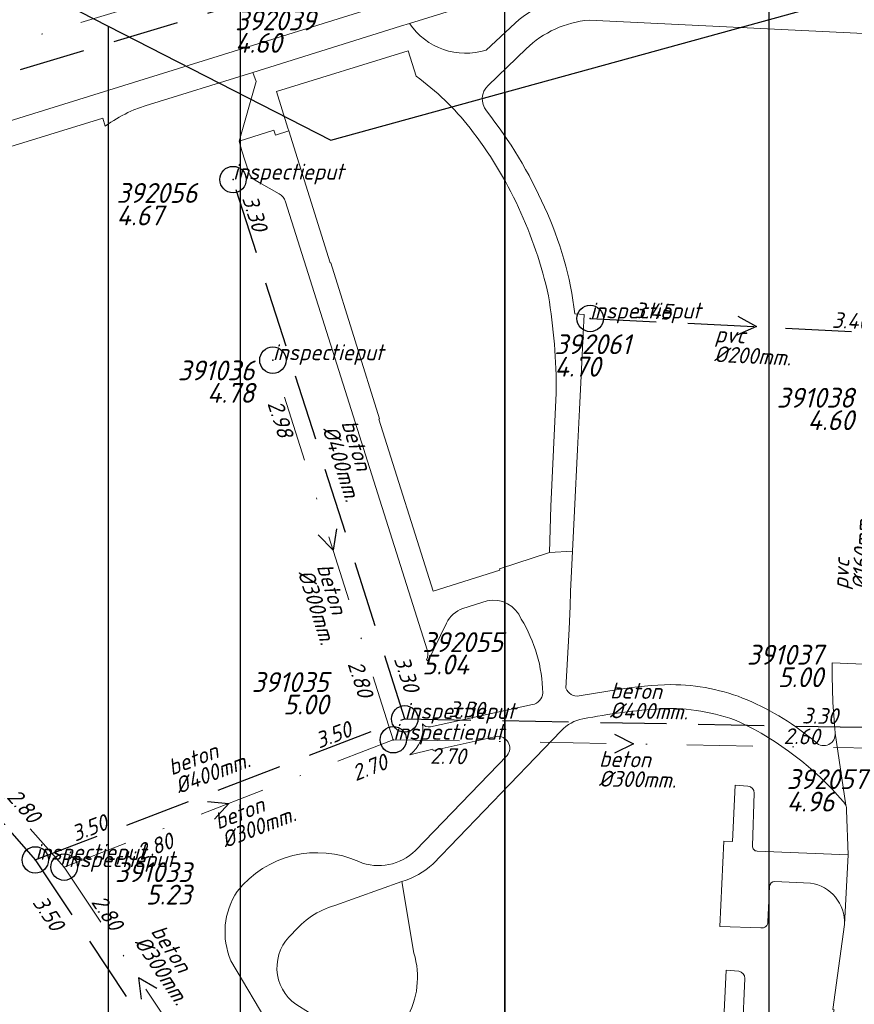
# Model space of a CAD drawing. Extents: x 148869 to 161638, y 453607 to 469810.
# Tile 340 of 656: x 155421 to 155484, y 461841 to 461916. Entities that reach past the tile are written whole.
import ezdxf
from ezdxf.enums import TextEntityAlignment as Align

# ---------------------------------------------------------------- set-up
doc = ezdxf.new("R2010")
doc.units = 0
doc.header["$PDMODE"] = 32
doc.header["$PDSIZE"] = 2
doc.linetypes.add('RI-HWA', pattern=[7.4, 5, -2.4])
doc.linetypes.add('RI-VWA', pattern=[11, 5, -3, 0, -3])
doc.layers.get('0').update_dxf_attribs({"linetype": 'CONTINUOUS'})
doc.layers.get('DEFPOINTS').update_dxf_attribs({"linetype": 'CONTINUOUS'})
for name, color, linetype in [('2022 hatch', 10, 'CONTINUOUS'), ('2024', 160, 'CONTINUOUS'), ('2024 hatch', 160, 'CONTINUOUS'), ('B-OI-RI-BOB-T18-niet meenemen', 252, 'CONTINUOUS'), ('B-OI-RI-DIAMETER-T18-niet meenemen', 252, 'CONTINUOUS'), ('B-OI-RI-HWA-PUTDEKSELHOOGTE-T25-niet meenemen', 252, 'CONTINUOUS'), ('B-OI-RI-HWA-PUTNUMMER-T25-niet meenemen', 252, 'CONTINUOUS'), ('B-OI-RI-HWA_TRANSPORTLEIDING-G-niet meenemen', 252, 'RI-HWA'), ('B-OI-RI-MATERIAAL-T18-niet meenemen', 252, 'CONTINUOUS'), ('B-OI-RI-STROOMRICHTING-S-niet meenemen', 252, 'CONTINUOUS'), ('B-OI-RI-VWA_PUTDEKSELHOOGTE-T25-niet meenemen', 252, 'CONTINUOUS'), ('gs dwa', 252, 'CONTINUOUS'), ('gs rwa', 252, 'CONTINUOUS')]:
    doc.layers.add(name, color=color, linetype=linetype)
for name, color, linetype, lineweight in [('B-OI-RI-VWA_TRANSPORTLEIDING-G-niet meenemen', 252, 'RI-VWA', 18), ('B-RO-VH-VERHARDING_ASFALT-GV', 251, 'CONTINUOUS', 18), ('B-RO-VH-VERHARDING_STRAATBAKSTEEN-GV', 251, 'CONTINUOUS', 18), ('B-RO-VH-VERHARDING_TEGEL_RUBBER-GV', 251, 'CONTINUOUS', 18)]:
    doc.layers.add(name, color=color, linetype=linetype, lineweight=lineweight)
doc.styles.add('iso15', font='ISO.shx', dxfattribs={"oblique": 15})
doc.styles.add('NLCS-ISO-M500-T18_CURSIEF', font='NLCS-ISO.ttf', dxfattribs={"oblique": 15, "height": 0.9})
doc.styles.add('NLCS-ISO-M750_CURSIEF', font='NLCS-ISO.ttf', dxfattribs={"oblique": 15})

# ---------------------------------------------------------------- blocks, each defined once
blk = doc.blocks.new('ACMAP_ANN_TEMPLATE_type knoop')
at = {"layer": 'DEFPOINTS', "style": 'NLCS-ISO-M500-T18_CURSIEF', "oblique": 15}
blk.add_attdef('type_knoop', (0, 0), '', height=1.2, dxfattribs=at)
blk = doc.blocks.new('ACMAP_ANN_TEMPLATE_diam')
at = {"color": 0, "linetype": 'ByBlock', "style": 'iso15', "oblique": 15}
blk.add_attdef('diam', (0.5, -1.3), '', height=1.2, dxfattribs=at)
blk = doc.blocks.new('ACMAP_ANN_TEMPLATE_mat')
at = {"color": 0, "linetype": 'ByBlock', "style": 'iso15', "oblique": 15}
blk.add_attdef('mat', (0.5, 0.2), '', height=1.2, dxfattribs=at)
blk = doc.blocks.new('ACMAP_ANN_TEMPLATE_nap-l')
at = {"color": 0, "linetype": 'ByBlock', "style": 'iso15', "oblique": 15}
blk.add_attdef('nap-l', (3.3, 0.2), '', height=1.2, dxfattribs=at)
blk = doc.blocks.new('ACMAP_ANN_TEMPLATE_nap-r')
at = {"color": 0, "linetype": 'ByBlock', "style": 'iso15', "oblique": 15}
blk.add_attdef('nap-r', text='', height=1.2, dxfattribs=at).set_placement((-4.1, 0.2), align=Align.RIGHT)
blk = doc.blocks.new('ACMAP_ANN_TEMPLATE_puth-dwa')
at = {"color": 0, "linetype": 'ByBlock', "style": 'iso15', "oblique": 15}
blk.add_attdef('puth-dwa', text='', height=1.5, dxfattribs=at).set_placement((2.7, 1), align=Align.RIGHT)
blk = doc.blocks.new('ACMAP_ANN_TEMPLATE_putnr-dwa')
at = {"color": 0, "linetype": 'ByBlock', "style": 'iso15', "oblique": 15}
blk.add_attdef('putnr-dwa', text='', height=1.5, dxfattribs=at).set_placement((2.7, 2.7), align=Align.RIGHT)
blk = doc.blocks.new('ACMAP_ANN_TEMPLATE_puth-rwa')
at = {"color": 0, "linetype": 'ByBlock', "style": 'iso15', "oblique": 15}
blk.add_attdef('puth-rwa', (-2.7, -4.4), '', height=1.5, dxfattribs=at)
blk = doc.blocks.new('ACMAP_ANN_TEMPLATE_putnr-rwa')
at = {"color": 0, "linetype": 'ByBlock', "style": 'iso15', "oblique": 15}
blk.add_attdef('putnr-rwa', (-2.7, -2.7), '', height=1.5, dxfattribs=at)

msp = doc.modelspace()

# ---------------------------------------------------------------- hatches: boundary and pattern name
at = {"layer": '2022 hatch'}
h = msp.add_hatch(dxfattribs=at)
h.set_pattern_fill('ANSI31', color=256, scale=19.992, angle=45)
h.set_pattern_definition([(90, (0, 0), (-19.992, 0), [])])
h.paths.add_polyline_path([(155957.388, 462199.724), (155824.598, 462339.47), (155809.402, 462364.77), (155712.061, 462492.349), (155741.324, 462534.936), (155724.447, 462653.497), (155647.562, 462844.836), (155571.032, 462835.784), (155539.498, 462940.928), (155214.406, 462860.043), (154975.035, 462800.215), (154771.747, 462639.509), (154795.059, 462617.836), (154687.68, 462525.32), (154739.275, 462359.608), (154777.217, 462294.152), (154815.258, 462238.263), (154900.318, 462169.47), (154928.549, 462144.027), (154992.389, 461993.67), (155064.085, 461959.845), (155069.754, 461944.783), (155080.623, 461929.02), (155099.543, 461841.435), (155124.54, 461788.653), (155176.213, 461747.526), (155253.101, 461670.144), (155301.179, 461625.416), (155386.96, 461536.3), (155426.743, 461562.755), (155670.404, 461472.539), (155778.97, 461514.91), (155823.821, 461578.908), (155914.942, 461739.532), (155884.36, 461781.396), (155900.671, 461812.327), (155940.194, 461941.246), (155946.895, 461971.718), (155993.497, 462030.178), (155993.118, 462149.221)])
at = {"layer": '2024 hatch'}
h = msp.add_hatch(dxfattribs=at)
h.set_pattern_fill('ANSI31', color=256, scale=29.988, angle=45)
h.set_pattern_definition([(90, (0, 0), (-29.988, 0), [])])
h.paths.add_polyline_path([(154831.694, 462220.786), (155444.64, 461906.596), (155731.699, 461985.627), (155857.303, 461818.438), (156014.781, 461601.834), (156060.402, 461536.419), (156081.902, 461465.462), (156157.242, 461082.374), (155797.145, 460855.732), (155567.09, 461168.914), (155534.07, 461230.342), (155509.317, 461273.713), (155475.227, 461315.96), (155413.292, 461389.046)])

# ---------------------------------------------------------------- linework, layer by layer
at = {"layer": '2024', "flags": 128}
msp.add_lwpolyline([(154831.694, 462220.786), (155444.64, 461906.596), (155731.699, 461985.627), (155857.303, 461818.438), (156014.781, 461601.834), (156060.402, 461536.419), (156081.902, 461465.462), (156157.242, 461082.374), (155797.145, 460855.732), (155567.09, 461168.914), (155534.07, 461230.342), (155509.317, 461273.713), (155475.227, 461315.96), (155413.292, 461389.046)], close=True, dxfattribs=at)
at = {"layer": 'B-OI-RI-HWA_TRANSPORTLEIDING-G-niet meenemen'}
for p, q in [((155440.1, 461917.6), (155350.56, 461890.74)), ((155450.225, 461862.804), (155437.241, 461903.605)), ((155464.25, 461893.098), (155489.388, 461891.856)), ((155409.681, 461866.463), (155422.289, 461852.134)), ((155422.289, 461852.134), (155450.225, 461862.804)), ((155450.225, 461862.804), (155487.084, 461862.131)), ((155422.289, 461852.134), (155439.126, 461826.835))]:
    msp.add_line(p, q, dxfattribs=at)
at = {"layer": 'B-OI-RI-STROOMRICHTING-S-niet meenemen'}
for points in [[(155475.42, 461893.27), (155476.82, 461892.48), (155475.35, 461891.83)], [(155445.06, 461877.17), (155444.81, 461875.58), (155443.69, 461876.74)], [(155466.1, 461861.65), (155467.53, 461860.91), (155466.08, 461860.21)], [(155435.31, 461856.56), (155436.92, 461856.41), (155435.83, 461855.21)], [(155431.48, 461842.4), (155430.08, 461843.2), (155430.29, 461841.6)]]:
    msp.add_lwpolyline(points, dxfattribs=at)
at = {"layer": 'B-OI-RI-VWA_TRANSPORTLEIDING-G-niet meenemen'}
for p, q in [((155351.32, 461893.12), (155437.7, 461919.1)), ((155449.362, 461861.225), (155440.256, 461889.943)), ((155392.445, 461887.694), (155424.471, 461851.587)), ((155424.471, 461851.587), (155449.362, 461861.225)), ((155449.362, 461861.225), (155485.699, 461860.585)), ((155424.471, 461851.587), (155435.696, 461834.812))]:
    msp.add_line(p, q, dxfattribs=at)
at = {"layer": 'B-RO-VH-VERHARDING_ASFALT-GV', "flags": 128}
for points in [[(155479.141, 461926.238), (155448.192, 461916.708), (155413.482, 461905.906), (155409.521, 461904.686)], [(155409.521, 461904.686), (155413.482, 461905.906), (155448.192, 461916.708), (155479.141, 461926.238)], [(155429.746, 461908.878), (155430.593, 461909.191), (155438.74, 461911.719), (155449.91, 461915.215), (155450.58, 461915.426), (155477.233, 461923.687)], [(155411.672, 461903.399), (155427.39, 461908.256), (155427.581, 461907.64), (155428.009, 461907.941)]]:
    msp.add_lwpolyline(points, dxfattribs=at)
at = {"layer": 'B-RO-VH-VERHARDING_ASFALT-GV'}
msp.add_lwpolyline([(155428.009, 461907.941, -0.042416), (155429.746, 461908.878)], format="xyb", dxfattribs=at)
at = {"layer": 'B-RO-VH-VERHARDING_STRAATBAKSTEEN-GV'}
for points in [[(155464.333, 461917.693, 0.174968), (155458.574, 461915.453)], [(155459.412, 461913.502, -0.172261), (155464.171, 461915.67)], [(155456.383, 461913.398, -0.331171), (155450.58, 461915.426)], [(155451.088, 461911.436, -0.069278), (155455.165, 461907.502)], [(155456.398, 461908.8, -0.379981), (155456.526, 461910.737)], [(155460.795, 461901.521, 0.064736), (155456.398, 461908.8)], [(155455.165, 461907.502, -0.111655), (155461.087, 461894.821)], [(155438.437, 461904.145, 0.177075), (155438.913, 461903.559)], [(155440.721, 461902.53, -0.203672), (155441.218, 461901.927)], [(155463.083, 461893.445, 0.080775), (155460.795, 461901.521)], [(155461.087, 461894.821, -0.04316), (155461.689, 461887.453)], [(155456.453, 461871.736, -0.366129), (155459.039, 461870.353)], [(155453.391, 461870.05, -0.197944), (155454.619, 461871.161)], [(155459.039, 461870.353, -0.135234), (155460.659, 461864.765)], [(155451.931, 461868.035, -0.194371), (155451.873, 461867.263)], [(155482.554, 461867.043, 0.024872), (155482.776, 461861.735)], [(155463.414, 461864.539, -0.360627), (155462.422, 461865.117)], [(155470.361, 461865.393, 0.036359), (155466.374, 461865.024)], [(155476.125, 461864.244, 0.097668), (155470.361, 461865.393)], [(155460.659, 461864.765, -0.336993), (155459.899, 461863.881)], [(155481.315, 461861.037, 0.073911), (155476.125, 461864.244)], [(155463.704, 461862.808, -0.031125), (155469.648, 461863.577)], [(155469.648, 461863.577, -0.104064), (155475.512, 461862.591)], [(155462.067, 461861.893, -0.171639), (155463.704, 461862.808)], [(155451.571, 461862.433, -0.283407), (155450.609, 461860.091)], [(155452.163, 461862.209, -0.33099), (155451.571, 461862.433)], [(155475.512, 461862.591, -0.104121), (155483.381, 461856.554)], [(155457.143, 461861.476, -0.68242), (155457.97, 461860.035)], [(155482.776, 461861.735, -0.714639), (155481.315, 461861.037)], [(155476.66, 461857.183, 0.412826), (155476.175, 461857.713)], [(155483.381, 461856.554, -0.107468), (155483.58, 461856.28)], [(155483.58, 461856.28, -0.120919), (155483.647, 461855.908)], [(155476.883, 461852.802, -0.443377), (155476.525, 461853.195)], [(155446.765, 461852.002, 0.344048), (155437.56, 461849.749)], [(155451.028, 461852.845, -0.303728), (155446.765, 461852.002)], [(155450.007, 461850.508, 0.115016), (155452.362, 461851.823)], [(155477.816, 461850.131, -0.413696), (155478.213, 461850.498)], [(155480.902, 461850.385, -0.384416), (155483.492, 461847.247)], [(155437.56, 461849.749, 0.254916), (155437.086, 461844.508)], [(155441.744, 461846.562, -0.155742), (155444.932, 461848.676)], [(155477.159, 461846.985, 0.450193), (155477.69, 461847.458)], [(155442.001, 461841.208, -0.488424), (155441.744, 461846.562)], [(155475.955, 461843.152, 0.397579), (155475.486, 461843.709)]]:
    msp.add_lwpolyline(points, format="xyb", dxfattribs=at)
at = {"layer": 'B-RO-VH-VERHARDING_STRAATBAKSTEEN-GV', "flags": 128}
for points in [[(155464.171, 461915.67), (155492.198, 461914.298), (155492.1, 461912.301), (155491.885, 461907.906), (155492.884, 461907.857)], [(155450.58, 461915.426), (155449.91, 461915.215), (155438.74, 461911.719), (155438.984, 461911.019), (155437.698, 461906.516), (155440.336, 461907.351), (155440.453, 461906.969), (155441.46, 461907.284), (155441.393, 461907.496), (155440.525, 461910.273), (155450.493, 461913.343), (155451.088, 461911.436)], [(155458.574, 461915.453), (155456.383, 461913.398)], [(155456.526, 461910.737), (155459.412, 461913.502)], [(155462.756, 461872.449), (155462.907, 461875.492), (155461.175, 461875.391), (155457.389, 461874.15), (155457.416, 461874.063), (155452.373, 461872.472), (155448.259, 461885.473), (155448.328, 461885.495), (155444.633, 461897.32), (155444.578, 461897.303), (155441.46, 461907.284), (155440.453, 461906.969), (155440.336, 461907.351), (155437.698, 461906.516), (155437.914, 461905.785), (155438.437, 461904.145)], [(155438.913, 461903.559), (155439.21, 461903.39), (155440.721, 461902.53)], [(155441.218, 461901.927), (155451.931, 461868.035)], [(155463.058, 461878.535), (155463.286, 461883.178), (155463.438, 461886.22), (155463.591, 461889.261), (155463.724, 461891.927), (155463.798, 461893.411), (155463.083, 461893.445)], [(155461.689, 461887.453), (155461.271, 461878.888), (155461.175, 461875.391), (155462.907, 461875.492), (155463.058, 461878.535)], [(155462.422, 461865.117), (155462.658, 461869.595), (155462.731, 461871.326), (155462.756, 461872.449)], [(155454.619, 461871.161), (155456.453, 461871.736)], [(155451.873, 461867.263), (155451.994, 461867.204), (155453.391, 461870.05)], [(155488.631, 461866.793), (155488.531, 461866.797), (155482.554, 461867.043)], [(155466.374, 461865.024), (155463.414, 461864.539)], [(155459.899, 461863.881), (155452.163, 461862.209)], [(155452.362, 461851.823), (155462.067, 461861.893)], [(155450.609, 461860.091), (155452.342, 461860.517), (155452.366, 461860.419), (155457.143, 461861.476)], [(155483.58, 461856.28), (155482.776, 461861.735)], [(155482.776, 461861.735), (155483.58, 461856.28)], [(155457.97, 461860.035), (155451.028, 461852.845)], [(155476.175, 461857.713), (155475.206, 461857.78), (155475.005, 461853.527), (155474.356, 461853.558), (155474.051, 461847.102), (155477.159, 461846.985)], [(155476.525, 461853.195), (155476.66, 461857.183)], [(155483.647, 461855.908), (155483.76, 461852.529), (155483.492, 461847.247), (155482.596, 461840.815), (155482.695, 461840.801), (155480.568, 461832.926), (155480.476, 461832.965), (155478.383, 461828.085), (155477.636, 461826.222), (155477.728, 461826.184), (155475.531, 461818.131), (155475.432, 461818.146), (155474.457, 461811.6)], [(155483.492, 461847.247), (155483.76, 461852.529), (155476.883, 461852.802)], [(155444.932, 461848.676), (155450.007, 461850.508)], [(155477.69, 461847.458), (155477.816, 461850.131)], [(155478.213, 461850.498), (155480.902, 461850.385)], [(155437.086, 461844.508), (155440.133, 461839.349)], [(155475.486, 461843.709), (155474.532, 461843.789), (155474.333, 461839.573), (155473.677, 461839.605), (155473.373, 461833.169), (155476.452, 461832.99)], [(155475.77, 461839.174), (155475.955, 461843.152)], [(155444.046, 461839.916), (155442.001, 461841.208)]]:
    msp.add_lwpolyline(points, dxfattribs=at)
at = {"layer": 'B-RO-VH-VERHARDING_TEGEL_RUBBER-GV', "flags": 128}
for points in [[(155450.919, 461845.077), (155450.007, 461850.508), (155444.932, 461848.676)], [(155442.001, 461841.208), (155444.046, 461839.916)]]:
    msp.add_lwpolyline(points, dxfattribs=at)
at = {"layer": 'B-RO-VH-VERHARDING_TEGEL_RUBBER-GV'}
for points in [[(155444.932, 461848.676, 0.155742), (155441.744, 461846.562)], [(155441.744, 461846.562, 0.488424), (155442.001, 461841.208)], [(155446.303, 461837.138, 0.436079), (155450.919, 461845.077)]]:
    msp.add_lwpolyline(points, format="xyb", dxfattribs=at)
at = {"layer": 'gs dwa'}
for p in [(155440.256, 461889.943), (155449.362, 461861.225), (155424.471, 461851.587)]:
    msp.add_point(p, dxfattribs=at)
at = {"layer": 'gs rwa'}
for p in [(155437.241, 461903.605), (155464.25, 461893.098), (155450.225, 461862.804), (155422.289, 461852.134)]:
    msp.add_point(p, dxfattribs=at)

# ---------------------------------------------------------------- block references
at = {"layer": 'B-OI-RI-BOB-T18-niet meenemen'}
ref = msp.add_blockref('ACMAP_ANN_TEMPLATE_nap-r', (155439.792, 461895.622), dxfattribs=dict(at, rotation=287.6525006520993))
ref.add_attrib('nap-r', '3.30', dxfattribs={"layer": '0', "color": 0, "linetype": 'ByBlock', "height": 1.2, "rotation": 287.6525, "style": 'NLCS-ISO-M750_CURSIEF', "oblique": 15}).set_placement((155438.74, 461899.59), align=Align.RIGHT)
ref = msp.add_blockref('ACMAP_ANN_TEMPLATE_nap-l', (155464.25, 461893.098), dxfattribs=dict(at, rotation=357.1714719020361))
ref.add_attrib('nap-l', '3.45', (155467.556, 461893.135), dxfattribs={"layer": '0', "color": 0, "linetype": 'ByBlock', "height": 1.2, "rotation": 357.17147, "style": 'NLCS-ISO-M750_CURSIEF', "oblique": 15})
ref = msp.add_blockref('ACMAP_ANN_TEMPLATE_nap-r', (155489.388, 461891.856), dxfattribs=dict(at, rotation=357.1714719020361))
ref.add_attrib('nap-r', '3.40', dxfattribs={"layer": '0', "color": 0, "linetype": 'ByBlock', "height": 1.2, "rotation": 357.17147, "style": 'NLCS-ISO-M750_CURSIEF', "oblique": 15}).set_placement((155485.303, 461892.258), align=Align.RIGHT)
ref = msp.add_blockref('ACMAP_ANN_TEMPLATE_nap-r', (155441.733, 461880.015), dxfattribs=dict(at, rotation=287.5929551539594))
ref.add_attrib('nap-r', '2.98', dxfattribs={"layer": '0', "color": 0, "linetype": 'ByBlock', "height": 1.2, "rotation": 287.59296, "style": 'NLCS-ISO-M750_CURSIEF', "oblique": 15}).set_placement((155440.684, 461883.984), align=Align.RIGHT)
ref = msp.add_blockref('ACMAP_ANN_TEMPLATE_nap-l', (155444.709, 461870.051), dxfattribs=dict(at, rotation=287.5929551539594))
ref.add_attrib('nap-l', '2.80', (155445.897, 461866.965), dxfattribs={"layer": '0', "color": 0, "linetype": 'ByBlock', "height": 1.2, "rotation": 287.59296, "style": 'NLCS-ISO-M750_CURSIEF', "oblique": 15})
ref = msp.add_blockref('ACMAP_ANN_TEMPLATE_nap-l', (155448.202, 461870.417), dxfattribs=dict(at, rotation=287.6525006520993))
ref.add_attrib('nap-l', '3.30', (155449.393, 461867.333), dxfattribs={"layer": '0', "color": 0, "linetype": 'ByBlock', "height": 1.2, "rotation": 287.6525, "style": 'NLCS-ISO-M750_CURSIEF', "oblique": 15})
ref = msp.add_blockref('ACMAP_ANN_TEMPLATE_nap-l', (155450.225, 461862.804), dxfattribs=dict(at, rotation=358.9539657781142))
ref.add_attrib('nap-l', '3.30', (155453.528, 461862.944), dxfattribs={"layer": '0', "color": 0, "linetype": 'ByBlock', "height": 1.2, "rotation": 358.95397, "style": 'NLCS-ISO-M750_CURSIEF', "oblique": 15})
ref = msp.add_blockref('ACMAP_ANN_TEMPLATE_nap-r', (155487.084, 461862.131), dxfattribs=dict(at, rotation=358.9539657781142))
ref.add_attrib('nap-r', '3.30', dxfattribs={"layer": '0', "color": 0, "linetype": 'ByBlock', "height": 1.2, "rotation": 358.95397, "style": 'NLCS-ISO-M750_CURSIEF', "oblique": 15}).set_placement((155482.988, 461862.406), align=Align.RIGHT)
ref = msp.add_blockref('ACMAP_ANN_TEMPLATE_nap-r', (155450.225, 461862.804), dxfattribs=dict(at, rotation=20.9040790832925))
ref.add_attrib('nap-r', '3.50', dxfattribs={"layer": '0', "color": 0, "linetype": 'ByBlock', "height": 1.2, "rotation": 20.90408, "style": 'NLCS-ISO-M750_CURSIEF', "oblique": 15}).set_placement((155446.324, 461861.528), align=Align.RIGHT)
ref = msp.add_blockref('ACMAP_ANN_TEMPLATE_nap-r', (155485.699, 461860.585), dxfattribs=dict(at, rotation=358.9909594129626))
ref.add_attrib('nap-r', '2.60', dxfattribs={"layer": '0', "color": 0, "linetype": 'ByBlock', "height": 1.2, "rotation": 358.99096, "style": 'NLCS-ISO-M750_CURSIEF', "oblique": 15}).set_placement((155481.603, 461860.857), align=Align.RIGHT)
ref = msp.add_blockref('ACMAP_ANN_TEMPLATE_nap-l', (155448.832, 461859.27), dxfattribs=dict(at, rotation=358.9909594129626))
ref.add_attrib('nap-l', '2.70', (155452.135, 461859.412), dxfattribs={"layer": '0', "color": 0, "linetype": 'ByBlock', "height": 1.2, "rotation": 358.99096, "style": 'NLCS-ISO-M750_CURSIEF', "oblique": 15})
ref = msp.add_blockref('ACMAP_ANN_TEMPLATE_nap-r', (155452.936, 461860.349), dxfattribs=dict(at, rotation=21.16681325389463))
ref.add_attrib('nap-r', '2.70', dxfattribs={"layer": '0', "color": 0, "linetype": 'ByBlock', "height": 1.2, "rotation": 21.16681, "style": 'NLCS-ISO-M750_CURSIEF', "oblique": 15}).set_placement((155449.04, 461859.055), align=Align.RIGHT)
ref = msp.add_blockref('ACMAP_ANN_TEMPLATE_nap-r', (155424.471, 461851.587), dxfattribs=dict(at, rotation=311.5722183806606))
ref.add_attrib('nap-r', '2.80', dxfattribs={"layer": '0', "color": 0, "linetype": 'ByBlock', "height": 1.2, "rotation": 311.57222, "style": 'NLCS-ISO-M750_CURSIEF', "oblique": 15}).set_placement((155421.9, 461854.787), align=Align.RIGHT)
ref = msp.add_blockref('ACMAP_ANN_TEMPLATE_nap-l', (155422.289, 461852.134), dxfattribs=dict(at, rotation=20.9040790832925))
ref.add_attrib('nap-l', '3.50', (155425.3, 461853.498), dxfattribs={"layer": '0', "color": 0, "linetype": 'ByBlock', "height": 1.2, "rotation": 20.90408, "style": 'NLCS-ISO-M750_CURSIEF', "oblique": 15})
ref = msp.add_blockref('ACMAP_ANN_TEMPLATE_nap-l', (155427.263, 461850.713), dxfattribs=dict(at, rotation=21.16681325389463))
ref.add_attrib('nap-l', '2.80', (155430.268, 461852.091), dxfattribs={"layer": '0', "color": 0, "linetype": 'ByBlock', "height": 1.2, "rotation": 21.16681, "style": 'NLCS-ISO-M750_CURSIEF', "oblique": 15})
ref = msp.add_blockref('ACMAP_ANN_TEMPLATE_nap-l', (155420.028, 461851.569), dxfattribs=dict(at, rotation=303.6445743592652))
ref.add_attrib('nap-l', '3.50', (155422.023, 461848.933), dxfattribs={"layer": '0', "color": 0, "linetype": 'ByBlock', "height": 1.2, "rotation": 303.64457, "style": 'NLCS-ISO-M750_CURSIEF', "oblique": 15})
ref = msp.add_blockref('ACMAP_ANN_TEMPLATE_nap-l', (155424.471, 461851.587), dxfattribs=dict(at, rotation=303.7884799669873))
ref.add_attrib('nap-l', '2.80', (155426.472, 461848.956), dxfattribs={"layer": '0', "color": 0, "linetype": 'ByBlock', "height": 1.2, "rotation": 303.78848, "style": 'NLCS-ISO-M750_CURSIEF', "oblique": 15})
at = {"layer": 'B-OI-RI-DIAMETER-T18-niet meenemen'}
ref = msp.add_blockref('ACMAP_ANN_TEMPLATE_diam', (155473.162, 461891.141), dxfattribs=dict(at, rotation=357.1714719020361))
ref.add_attrib('diam', '%%c200mm.', (155473.598, 461889.818), dxfattribs={"layer": '0', "color": 0, "linetype": 'ByBlock', "height": 1.2, "rotation": 357.17147, "style": 'NLCS-ISO-M750_CURSIEF', "oblique": 15})
ref = msp.add_blockref('ACMAP_ANN_TEMPLATE_diam', (155445.076, 461885.619), dxfattribs=dict(at, rotation=287.6525006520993))
ref.add_attrib('diam', '%%c400mm.', (155443.989, 461884.749), dxfattribs={"layer": '0', "color": 0, "linetype": 'ByBlock', "height": 1.2, "rotation": 287.6525, "style": 'NLCS-ISO-M750_CURSIEF', "oblique": 15})
ref = msp.add_blockref('ACMAP_ANN_TEMPLATE_diam', (155483.935, 461872.076), dxfattribs=dict(at, rotation=87.29515798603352))
ref.add_attrib('diam', '%%c160mm.', (155485.257, 461872.514), dxfattribs={"layer": '0', "color": 0, "linetype": 'ByBlock', "height": 1.2, "rotation": 87.29516, "style": 'NLCS-ISO-M750_CURSIEF', "oblique": 15})
ref = msp.add_blockref('ACMAP_ANN_TEMPLATE_diam', (155443.219, 461874.748), dxfattribs=dict(at, rotation=287.5929551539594))
ref.add_attrib('diam', '%%c300mm.', (155442.13, 461873.878), dxfattribs={"layer": '0', "color": 0, "linetype": 'ByBlock', "height": 1.2, "rotation": 287.59296, "style": 'NLCS-ISO-M750_CURSIEF', "oblique": 15})
ref = msp.add_blockref('ACMAP_ANN_TEMPLATE_diam', (155465.249, 461864.169), dxfattribs=dict(at, rotation=358.9539657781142))
ref.add_attrib('diam', '%%c400mm.', (155465.726, 461862.86), dxfattribs={"layer": '0', "color": 0, "linetype": 'ByBlock', "height": 1.2, "rotation": 358.95397, "style": 'NLCS-ISO-M750_CURSIEF', "oblique": 15})
ref = msp.add_blockref('ACMAP_ANN_TEMPLATE_diam', (155432.201, 461858.144), dxfattribs=dict(at, rotation=20.9040790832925))
ref.add_attrib('diam', '%%c400mm.', (155433.132, 461857.108), dxfattribs={"layer": '0', "color": 0, "linetype": 'ByBlock', "height": 1.2, "rotation": 20.90408, "style": 'NLCS-ISO-M750_CURSIEF', "oblique": 15})
ref = msp.add_blockref('ACMAP_ANN_TEMPLATE_diam', (155464.416, 461858.996), dxfattribs=dict(at, rotation=358.9909594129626))
ref.add_attrib('diam', '%%c300mm.', (155464.893, 461857.688), dxfattribs={"layer": '0', "color": 0, "linetype": 'ByBlock', "height": 1.2, "rotation": 358.99096, "style": 'NLCS-ISO-M750_CURSIEF', "oblique": 15})
ref = msp.add_blockref('ACMAP_ANN_TEMPLATE_diam', (155435.714, 461854.052), dxfattribs=dict(at, rotation=21.16681325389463))
ref.add_attrib('diam', '%%c300mm.', (155436.65, 461853.02), dxfattribs={"layer": '0', "color": 0, "linetype": 'ByBlock', "height": 1.2, "rotation": 21.16681, "style": 'NLCS-ISO-M750_CURSIEF', "oblique": 15})
ref = msp.add_blockref('ACMAP_ANN_TEMPLATE_diam', (155430.542, 461847.03), dxfattribs=dict(at, rotation=303.7884799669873))
ref.add_attrib('diam', '%%c300mm.', (155429.739, 461845.891), dxfattribs={"layer": '0', "color": 0, "linetype": 'ByBlock', "height": 1.2, "rotation": 303.78848, "style": 'NLCS-ISO-M750_CURSIEF', "oblique": 15})
at = {"layer": 'B-OI-RI-HWA-PUTDEKSELHOOGTE-T25-niet meenemen'}
ref = msp.add_blockref('ACMAP_ANN_TEMPLATE_puth-rwa', (155440.1, 461917.6), dxfattribs=at)
ref.add_attrib('puth-rwa', '4.60', (155437.4, 461913.2), dxfattribs={"layer": '0', "color": 0, "linetype": 'ByBlock', "height": 1.5, "style": 'NLCS-ISO-M750_CURSIEF', "oblique": 15})
ref = msp.add_blockref('ACMAP_ANN_TEMPLATE_puth-rwa', (155431.131, 461904.544), dxfattribs=at)
ref.add_attrib('puth-rwa', '4.67', (155428.431, 461900.144), dxfattribs={"layer": '0', "color": 0, "linetype": 'ByBlock', "height": 1.5, "style": 'NLCS-ISO-M750_CURSIEF', "oblique": 15})
ref = msp.add_blockref('ACMAP_ANN_TEMPLATE_puth-rwa', (155464.25, 461893.098), dxfattribs=at)
ref.add_attrib('puth-rwa', '4.70', (155461.55, 461888.698), dxfattribs={"layer": '0', "color": 0, "linetype": 'ByBlock', "height": 1.5, "style": 'NLCS-ISO-M750_CURSIEF', "oblique": 15})
ref = msp.add_blockref('ACMAP_ANN_TEMPLATE_puth-rwa', (155454.253, 461870.563), dxfattribs=at)
ref.add_attrib('puth-rwa', '5.04', (155451.553, 461866.163), dxfattribs={"layer": '0', "color": 0, "linetype": 'ByBlock', "height": 1.5, "style": 'NLCS-ISO-M750_CURSIEF', "oblique": 15})
ref = msp.add_blockref('ACMAP_ANN_TEMPLATE_puth-rwa', (155481.816, 461860.194), dxfattribs=at)
ref.add_attrib('puth-rwa', '4.96', (155479.116, 461855.794), dxfattribs={"layer": '0', "color": 0, "linetype": 'ByBlock', "height": 1.5, "style": 'NLCS-ISO-M750_CURSIEF', "oblique": 15})
at = {"layer": 'B-OI-RI-HWA-PUTNUMMER-T25-niet meenemen'}
ref = msp.add_blockref('ACMAP_ANN_TEMPLATE_putnr-rwa', (155440.1, 461917.6), dxfattribs=at)
ref.add_attrib('putnr-rwa', '392039', (155437.4, 461914.9), dxfattribs={"layer": '0', "color": 0, "linetype": 'ByBlock', "height": 1.5, "style": 'NLCS-ISO-M750_CURSIEF', "oblique": 15})
ref = msp.add_blockref('ACMAP_ANN_TEMPLATE_putnr-rwa', (155431.131, 461904.544), dxfattribs=at)
ref.add_attrib('putnr-rwa', '392056', (155428.431, 461901.844), dxfattribs={"layer": '0', "color": 0, "linetype": 'ByBlock', "height": 1.5, "style": 'NLCS-ISO-M750_CURSIEF', "oblique": 15})
ref = msp.add_blockref('ACMAP_ANN_TEMPLATE_putnr-rwa', (155464.25, 461893.098), dxfattribs=at)
ref.add_attrib('putnr-rwa', '392061', (155461.55, 461890.398), dxfattribs={"layer": '0', "color": 0, "linetype": 'ByBlock', "height": 1.5, "style": 'NLCS-ISO-M750_CURSIEF', "oblique": 15})
ref = msp.add_blockref('ACMAP_ANN_TEMPLATE_putnr-rwa', (155454.253, 461870.563), dxfattribs=at)
ref.add_attrib('putnr-rwa', '392055', (155451.553, 461867.863), dxfattribs={"layer": '0', "color": 0, "linetype": 'ByBlock', "height": 1.5, "style": 'NLCS-ISO-M750_CURSIEF', "oblique": 15})
ref = msp.add_blockref('ACMAP_ANN_TEMPLATE_putnr-rwa', (155481.816, 461860.194), dxfattribs=at)
ref.add_attrib('putnr-rwa', '392057', (155479.116, 461857.494), dxfattribs={"layer": '0', "color": 0, "linetype": 'ByBlock', "height": 1.5, "style": 'NLCS-ISO-M750_CURSIEF', "oblique": 15})
at = {"layer": 'B-OI-RI-MATERIAAL-T18-niet meenemen'}
ref = msp.add_blockref('ACMAP_ANN_TEMPLATE_mat', (155473.162, 461891.141), dxfattribs=dict(at, rotation=357.1714719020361))
ref.add_attrib('mat', 'pvc', (155473.672, 461891.316), dxfattribs={"layer": '0', "color": 0, "linetype": 'ByBlock', "height": 1.2, "rotation": 357.17147, "style": 'NLCS-ISO-M750_CURSIEF', "oblique": 15})
ref = msp.add_blockref('ACMAP_ANN_TEMPLATE_mat', (155445.076, 461885.619), dxfattribs=dict(at, rotation=287.6525006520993))
ref.add_attrib('mat', 'beton', (155445.418, 461885.204), dxfattribs={"layer": '0', "color": 0, "linetype": 'ByBlock', "height": 1.2, "rotation": 287.6525, "style": 'NLCS-ISO-M750_CURSIEF', "oblique": 15})
ref = msp.add_blockref('ACMAP_ANN_TEMPLATE_mat', (155443.219, 461874.748), dxfattribs=dict(at, rotation=287.5929551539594))
ref.add_attrib('mat', 'beton', (155443.56, 461874.332), dxfattribs={"layer": '0', "color": 0, "linetype": 'ByBlock', "height": 1.2, "rotation": 287.59296, "style": 'NLCS-ISO-M750_CURSIEF', "oblique": 15})
ref = msp.add_blockref('ACMAP_ANN_TEMPLATE_mat', (155483.935, 461872.076), dxfattribs=dict(at, rotation=87.29515798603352))
ref.add_attrib('mat', 'pvc', (155483.759, 461872.585), dxfattribs={"layer": '0', "color": 0, "linetype": 'ByBlock', "height": 1.2, "rotation": 87.29516, "style": 'NLCS-ISO-M750_CURSIEF', "oblique": 15})
ref = msp.add_blockref('ACMAP_ANN_TEMPLATE_mat', (155465.249, 461864.169), dxfattribs=dict(at, rotation=358.9539657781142))
ref.add_attrib('mat', 'beton', (155465.753, 461864.359), dxfattribs={"layer": '0', "color": 0, "linetype": 'ByBlock', "height": 1.2, "rotation": 358.95397, "style": 'NLCS-ISO-M750_CURSIEF', "oblique": 15})
ref = msp.add_blockref('ACMAP_ANN_TEMPLATE_mat', (155432.201, 461858.144), dxfattribs=dict(at, rotation=20.9040790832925))
ref.add_attrib('mat', 'beton', (155432.597, 461858.51), dxfattribs={"layer": '0', "color": 0, "linetype": 'ByBlock', "height": 1.2, "rotation": 20.90408, "style": 'NLCS-ISO-M750_CURSIEF', "oblique": 15})
ref = msp.add_blockref('ACMAP_ANN_TEMPLATE_mat', (155464.416, 461858.996), dxfattribs=dict(at, rotation=358.9909594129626))
ref.add_attrib('mat', 'beton', (155464.919, 461859.188), dxfattribs={"layer": '0', "color": 0, "linetype": 'ByBlock', "height": 1.2, "rotation": 358.99096, "style": 'NLCS-ISO-M750_CURSIEF', "oblique": 15})
ref = msp.add_blockref('ACMAP_ANN_TEMPLATE_mat', (155435.714, 461854.052), dxfattribs=dict(at, rotation=21.16681325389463))
ref.add_attrib('mat', 'beton', (155436.108, 461854.419), dxfattribs={"layer": '0', "color": 0, "linetype": 'ByBlock', "height": 1.2, "rotation": 21.16681, "style": 'NLCS-ISO-M750_CURSIEF', "oblique": 15})
ref = msp.add_blockref('ACMAP_ANN_TEMPLATE_mat', (155430.542, 461847.03), dxfattribs=dict(at, rotation=303.7884799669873))
ref.add_attrib('mat', 'beton', (155430.986, 461846.726), dxfattribs={"layer": '0', "color": 0, "linetype": 'ByBlock', "height": 1.2, "rotation": 303.78848, "style": 'NLCS-ISO-M750_CURSIEF', "oblique": 15})
at = {"layer": 'B-OI-RI-VWA_PUTDEKSELHOOGTE-T25-niet meenemen'}
ref = msp.add_blockref('ACMAP_ANN_TEMPLATE_putnr-dwa', (155436.16, 461885.717), dxfattribs=at)
ref.add_attrib('putnr-dwa', '391036', dxfattribs={"layer": '0', "color": 0, "linetype": 'ByBlock', "height": 1.5, "style": 'NLCS-ISO-M750_CURSIEF', "oblique": 15}).set_placement((155438.86, 461888.417), align=Align.RIGHT)
ref = msp.add_blockref('ACMAP_ANN_TEMPLATE_puth-dwa', (155436.16, 461885.717), dxfattribs=at)
ref.add_attrib('puth-dwa', '4.78', dxfattribs={"layer": '0', "color": 0, "linetype": 'ByBlock', "height": 1.5, "style": 'NLCS-ISO-M750_CURSIEF', "oblique": 15}).set_placement((155438.86, 461886.717), align=Align.RIGHT)
ref = msp.add_blockref('ACMAP_ANN_TEMPLATE_putnr-dwa', (155481.5, 461883.651), dxfattribs=at)
ref.add_attrib('putnr-dwa', '391038', dxfattribs={"layer": '0', "color": 0, "linetype": 'ByBlock', "height": 1.5, "style": 'NLCS-ISO-M750_CURSIEF', "oblique": 15}).set_placement((155484.2, 461886.351), align=Align.RIGHT)
ref = msp.add_blockref('ACMAP_ANN_TEMPLATE_puth-dwa', (155481.5, 461883.651), dxfattribs=at)
ref.add_attrib('puth-dwa', '4.60', dxfattribs={"layer": '0', "color": 0, "linetype": 'ByBlock', "height": 1.5, "style": 'NLCS-ISO-M750_CURSIEF', "oblique": 15}).set_placement((155484.2, 461884.651), align=Align.RIGHT)
ref = msp.add_blockref('ACMAP_ANN_TEMPLATE_putnr-dwa', (155479.166, 461864.206), dxfattribs=at)
ref.add_attrib('putnr-dwa', '391037', dxfattribs={"layer": '0', "color": 0, "linetype": 'ByBlock', "height": 1.5, "style": 'NLCS-ISO-M750_CURSIEF', "oblique": 15}).set_placement((155481.866, 461866.906), align=Align.RIGHT)
ref = msp.add_blockref('ACMAP_ANN_TEMPLATE_putnr-dwa', (155441.762, 461862.138), dxfattribs=at)
ref.add_attrib('putnr-dwa', '391035', dxfattribs={"layer": '0', "color": 0, "linetype": 'ByBlock', "height": 1.5, "style": 'NLCS-ISO-M750_CURSIEF', "oblique": 15}).set_placement((155444.462, 461864.838), align=Align.RIGHT)
ref = msp.add_blockref('ACMAP_ANN_TEMPLATE_puth-dwa', (155479.166, 461864.206), dxfattribs=at)
ref.add_attrib('puth-dwa', '5.00', dxfattribs={"layer": '0', "color": 0, "linetype": 'ByBlock', "height": 1.5, "style": 'NLCS-ISO-M750_CURSIEF', "oblique": 15}).set_placement((155481.866, 461865.206), align=Align.RIGHT)
ref = msp.add_blockref('ACMAP_ANN_TEMPLATE_puth-dwa', (155441.762, 461862.138), dxfattribs=at)
ref.add_attrib('puth-dwa', '5.00', dxfattribs={"layer": '0', "color": 0, "linetype": 'ByBlock', "height": 1.5, "style": 'NLCS-ISO-M750_CURSIEF', "oblique": 15}).set_placement((155444.462, 461863.138), align=Align.RIGHT)
ref = msp.add_blockref('ACMAP_ANN_TEMPLATE_putnr-dwa', (155431.389, 461847.757), dxfattribs=at)
ref.add_attrib('putnr-dwa', '391033', dxfattribs={"layer": '0', "color": 0, "linetype": 'ByBlock', "height": 1.5, "style": 'NLCS-ISO-M750_CURSIEF', "oblique": 15}).set_placement((155434.089, 461850.457), align=Align.RIGHT)
ref = msp.add_blockref('ACMAP_ANN_TEMPLATE_puth-dwa', (155431.389, 461847.757), dxfattribs=at)
ref.add_attrib('puth-dwa', '5.23', dxfattribs={"layer": '0', "color": 0, "linetype": 'ByBlock', "height": 1.5, "style": 'NLCS-ISO-M750_CURSIEF', "oblique": 15}).set_placement((155434.089, 461848.757), align=Align.RIGHT)
at = {"layer": 'DEFPOINTS'}
for p in [(155437.241, 461903.605), (155464.25, 461893.098), (155440.256, 461889.943), (155450.225, 461862.804), (155449.362, 461861.225), (155422.289, 461852.134), (155424.471, 461851.587)]:
    msp.add_blockref('ACMAP_ANN_TEMPLATE_type knoop', p, dxfattribs=at).add_auto_attribs({'type_knoop': 'inspectieput'})

doc.saveas('drawing.dxf')
